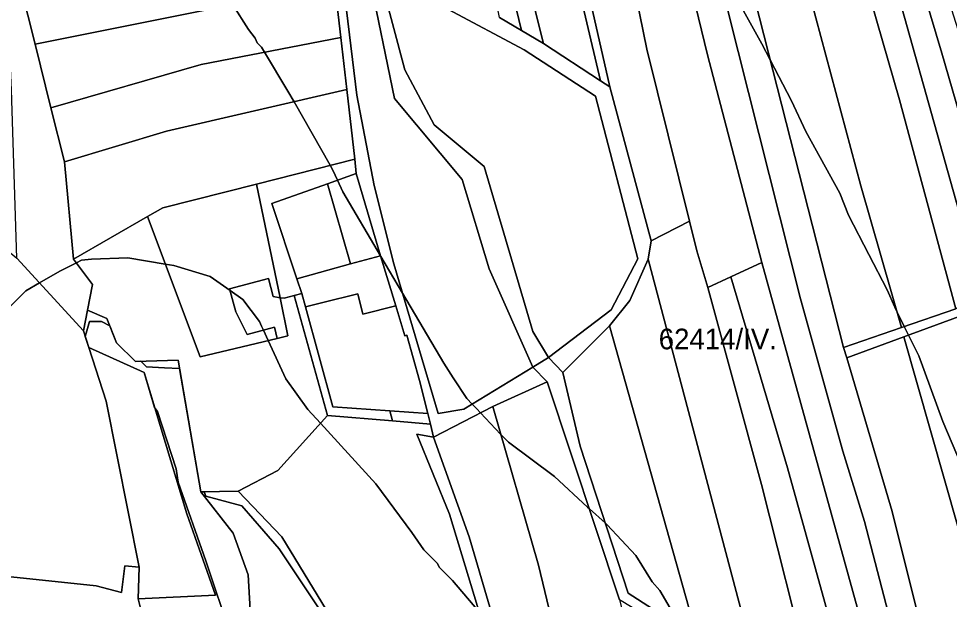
# Model space of a CAD drawing. Extents: x -502026 to -497664, y -1143484 to -1138019.
# Drawn here: x -498922.1 to -498561.6, y -1139387.7 to -1139162.9 of the extents above; entities that cross this region are included whole.
import ezdxf

# ---------------------------------------------------------------- set-up
doc = ezdxf.new("R2010")
doc.units = 0
for name, color, linetype in [('25', 7, 'Continuous'), ('31', 7, 'Continuous'), ('37', 7, 'Continuous'), ('43', 7, 'Continuous'), ('55', 7, 'Continuous'), ('62', 7, 'Continuous'), ('7', 7, 'Continuous')]:
    doc.layers.add(name, color=color, linetype=linetype)

msp = doc.modelspace()

# ---------------------------------------------------------------- linework, layer by layer
at = {"layer": '25'}
msp.add_lwpolyline([(-498820.84, -1139270.9), (-498823.46, -1139270.48), (-498825.27, -1139263.5), (-498840.36, -1139267.42), (-498838.02, -1139276.43), (-498833.58, -1139285.09), (-498823.03, -1139282.36), (-498821.92, -1139286.65), (-498851.81, -1139293.84), (-498872.21, -1139239.54), (-498866.24, -1139236.12), (-498829.98, -1139226.91)], close=True, dxfattribs=at)
at = {"layer": '31'}
msp.add_lwpolyline([(-498821.92, -1139286.65), (-498817.77, -1139285.66), (-498820.84, -1139270.9), (-498819.2, -1139271.06), (-498815.39, -1139270), (-498802.49, -1139316.49), (-498821.65, -1139337.74), (-498836.99, -1139345.73), (-498851.52, -1139346.05), (-498860.3, -1139295.08), (-498876.83, -1139295.56), (-498884.18, -1139288.37), (-498887.85, -1139278.95), (-498895.39, -1139275.75), (-498893.44, -1139265.84), (-498900.79, -1139255.94), (-498872.21, -1139239.54), (-498851.81, -1139293.84)], close=True, dxfattribs=at)
at = {"layer": '37'}
for points in [[(-498921.37, -1139150.22), (-498915.7, -1139172.82), (-498909.54, -1139197.39), (-498904.28, -1139218.35), (-498900.79, -1139255.94), (-498893.44, -1139265.84), (-498895.39, -1139275.75), (-498896.96, -1139283.74), (-498922.78, -1139255.61), (-498924.89, -1139190.52), (-498926.65, -1139151.71), (-498933.63, -1139122.42), (-498930.83, -1139121.29)], [(-498804.53, -1139132.59), (-498800.57, -1139141.19), (-498799.69, -1139148.91), (-498832.43, -1139156.19), (-498915.7, -1139172.82), (-498921.37, -1139150.22), (-498871.08, -1139136.86), (-498813.83, -1139123.95)], [(-498786.14, -1139146.8), (-498776.54, -1139193.88), (-498750.35, -1139225.2), (-498739.88, -1139259.71), (-498722.92, -1139297.74), (-498749.63, -1139314.03), (-498759.65, -1139315.71), (-498776.78, -1139257.79), (-498784.44, -1139227.43), (-498791.15, -1139192.51), (-498796.26, -1139149.98), (-498796.2, -1139140.33)], [(-498797.26, -1139170.18), (-498851.44, -1139180.64), (-498909.54, -1139197.39), (-498915.7, -1139172.82), (-498832.43, -1139156.19), (-498799.69, -1139148.91)], [(-498794.95, -1139190.4), (-498864.85, -1139206.52), (-498904.28, -1139218.35), (-498909.54, -1139197.39), (-498851.44, -1139180.64), (-498797.26, -1139170.18)], [(-498791.89, -1139217.24), (-498829.98, -1139226.91), (-498866.24, -1139236.12), (-498872.21, -1139239.54), (-498900.79, -1139255.94), (-498904.28, -1139218.35), (-498864.85, -1139206.52), (-498794.95, -1139190.4)], [(-498793.5, -1139257.86), (-498814.31, -1139263.55), (-498824.05, -1139234.46), (-498802.41, -1139226.79)], [(-498922.78, -1139255.61), (-498896.96, -1139283.74), (-498894.87, -1139290.2), (-498888.15, -1139310.93), (-498875.41, -1139375.15), (-498880.95, -1139374.73), (-498882.2, -1139384.94), (-498891.99, -1139382.44), (-498930.12, -1139378.48), (-498958.45, -1139372.23), (-498966.16, -1139318.66), (-498982.67, -1139235.82), (-498961.24, -1139231.44), (-498948.68, -1139235.29), (-498935.71, -1139244.91)], [(-498875.73, -1139387.46), (-498875.41, -1139375.15), (-498888.15, -1139310.93), (-498894.87, -1139290.2), (-498873.5, -1139299.82), (-498856.93, -1139354.54), (-498845.79, -1139386.02)], [(-498689.34, -1139387.85), (-498662.07, -1139496.35), (-498677.81, -1139503.51), (-498686.87, -1139507.63), (-498688.77, -1139500.66), (-498701.53, -1139453.82), (-498715.05, -1139398.08), (-498720.69, -1139374.4), (-498738.49, -1139313.07), (-498717.37, -1139303.49)], [(-498715.05, -1139398.08), (-498735.49, -1139409.09), (-498739.57, -1139390.61), (-498747.55, -1139363.45), (-498761.37, -1139324.9), (-498738.49, -1139313.07), (-498720.69, -1139374.4)], [(-498875.41, -1139375.15), (-498875.73, -1139387.46), (-498871.15, -1139405.99), (-498868.95, -1139414.87), (-498855.49, -1139489.49), (-498842.04, -1139542.22), (-498840.04, -1139555.4), (-498823.37, -1139599.43), (-498817.39, -1139622.43), (-498808.28, -1139651.41), (-498828.74, -1139657.68), (-498899.47, -1139665.52), (-498914.39, -1139582.18), (-498925.22, -1139532.99), (-498933.55, -1139482.92), (-498940.43, -1139455.37), (-498958.45, -1139372.23), (-498930.12, -1139378.48), (-498891.99, -1139382.44), (-498882.2, -1139384.94), (-498880.95, -1139374.73)]]:
    msp.add_lwpolyline(points, close=True, dxfattribs=at)
msp.add_lwpolyline([(-498768.45, -1139571.2), (-498791.77, -1139510.64), (-498781.07, -1139490.19), (-498796.88, -1139464.15), (-498778.51, -1139439.54), (-498789.21, -1139414.3), (-498820.2, -1139363.49), (-498836.99, -1139345.73), (-498821.65, -1139337.74), (-498802.49, -1139316.49), (-498777.24, -1139318.62), (-498762.62, -1139319.85), (-498761.37, -1139324.9), (-498767.91, -1139323.78), (-498755.22, -1139354.66), (-498739.57, -1139406.11), (-498727.75, -1139462.77), (-498716.41, -1139508.62), (-498707.6, -1139533.2), (-498688.46, -1139604.23)], dxfattribs=at)
at = {"layer": '43'}
msp.add_lwpolyline([(-498851.52, -1139346.05), (-498839.04, -1139362.05), (-498833.13, -1139378.19), (-498831.06, -1139414.3), (-498828.78, -1139419.36), (-498840.92, -1139417.67), (-498857.13, -1139407.84), (-498871.15, -1139405.99), (-498875.73, -1139387.46), (-498845.79, -1139386.02), (-498856.93, -1139354.54), (-498873.5, -1139299.82), (-498894.87, -1139290.2), (-498896.96, -1139283.74), (-498895.39, -1139275.75), (-498887.85, -1139278.95), (-498884.18, -1139288.37), (-498876.83, -1139295.56), (-498860.3, -1139295.08)], close=True, dxfattribs=at)
msp.add_lwpolyline([(-498789.21, -1139566.98), (-498796.4, -1139550.68), (-498801.19, -1139533.75), (-498805.82, -1139499.24), (-498817.96, -1139476.45), (-498812.69, -1139451.05), (-498819.4, -1139440.18), (-498828.78, -1139419.36), (-498831.06, -1139414.3), (-498833.13, -1139378.19), (-498839.04, -1139362.05), (-498851.52, -1139346.05), (-498836.99, -1139345.73), (-498820.2, -1139363.49), (-498789.21, -1139414.3), (-498778.51, -1139439.54), (-498796.88, -1139464.15), (-498781.07, -1139490.19), (-498791.77, -1139510.64), (-498768.45, -1139571.2)], dxfattribs=at)
at = {"layer": '55'}
for points in [[(-498796.26, -1139149.98), (-498791.15, -1139192.51), (-498784.44, -1139227.43), (-498776.78, -1139257.79), (-498759.65, -1139315.71), (-498749.63, -1139314.03), (-498722.92, -1139297.74), (-498717.37, -1139303.49), (-498738.49, -1139313.07), (-498761.37, -1139324.9), (-498762.62, -1139319.85), (-498763.66, -1139315.67), (-498766.83, -1139302.92), (-498771.71, -1139285.46), (-498772.48, -1139285.67), (-498776.01, -1139274.06), (-498781.89, -1139254.68), (-498791.39, -1139222.88), (-498791.89, -1139217.24), (-498794.95, -1139190.4), (-498797.26, -1139170.18), (-498799.69, -1139148.91)], [(-498735.84, -1139162.53), (-498727.3, -1139167.48), (-498718.83, -1139172.51), (-498696.8, -1139186.94), (-498693.17, -1139189.36), (-498677.12, -1139248.94), (-498678.24, -1139255.97), (-498685.43, -1139271.95), (-498693.25, -1139281.76), (-498711.3, -1139299.81), (-498716.89, -1139294.06), (-498692.63, -1139275.65), (-498682.33, -1139255.83), (-498698.7, -1139192.98), (-498726.33, -1139175), (-498755.88, -1139159.19)], [(-498617.15, -1139581.5), (-498629.29, -1139531.17), (-498642.86, -1139488.67), (-498647, -1139463.53), (-498650.21, -1139444.09), (-498657.4, -1139419.96), (-498669.06, -1139400.15), (-498689.34, -1139387.85), (-498717.37, -1139303.49), (-498722.92, -1139297.74), (-498716.89, -1139294.06), (-498711.3, -1139299.81), (-498704.59, -1139328.41), (-498686.06, -1139385.29), (-498667.22, -1139397.44), (-498657.48, -1139413.73), (-498655.08, -1139413.41), (-498644.35, -1139436.28), (-498642.94, -1139439.3), (-498621.49, -1139525.39), (-498611.01, -1139581.68)], [(-498688.46, -1139604.23), (-498707.6, -1139533.2), (-498716.41, -1139508.62), (-498727.75, -1139462.77), (-498739.57, -1139406.11), (-498755.22, -1139354.66), (-498767.91, -1139323.78), (-498761.37, -1139324.9), (-498747.55, -1139363.45), (-498739.57, -1139390.61), (-498735.49, -1139409.09), (-498724.07, -1139460.85), (-498709.54, -1139516.32), (-498684.63, -1139603.27)]]:
    msp.add_lwpolyline(points, dxfattribs=at)
for points in [[(-498781.51, -1139148.72), (-498772.54, -1139182.7), (-498761.21, -1139203.95), (-498741.8, -1139220.08), (-498722.96, -1139283.99), (-498716.89, -1139294.06), (-498722.92, -1139297.74), (-498739.88, -1139259.71), (-498750.35, -1139225.2), (-498776.54, -1139193.88), (-498786.14, -1139146.8)], [(-498791.39, -1139222.88), (-498802.41, -1139226.79), (-498824.05, -1139234.46), (-498814.31, -1139263.55), (-498812.39, -1139269.3), (-498815.39, -1139270), (-498819.2, -1139271.06), (-498820.84, -1139270.9), (-498829.98, -1139226.91), (-498791.89, -1139217.24)], [(-498820.84, -1139270.9), (-498817.77, -1139285.66), (-498821.92, -1139286.65), (-498823.03, -1139282.36), (-498833.58, -1139285.09), (-498838.02, -1139276.43), (-498840.36, -1139267.42), (-498825.27, -1139263.5), (-498823.46, -1139270.48)], [(-498776.01, -1139274.06), (-498772.48, -1139285.67), (-498771.71, -1139285.46), (-498766.83, -1139302.92), (-498763.66, -1139315.67), (-498778.26, -1139314.67), (-498800.41, -1139313.14), (-498810.95, -1139274.49), (-498804.3, -1139272.82), (-498790.72, -1139269.41), (-498788.75, -1139277.26)], [(-498763.66, -1139315.67), (-498762.62, -1139319.85), (-498777.24, -1139318.62), (-498778.26, -1139314.67)]]:
    msp.add_lwpolyline(points, close=True, dxfattribs=at)
at = {"layer": '62'}
for points in [[(-498651.22, -1139142.12), (-498634.22, -1139172.62), (-498631.01, -1139178.82), (-498622.75, -1139194.75), (-498617.25, -1139206.62), (-498604.06, -1139230.5), (-498600.66, -1139239), (-498592.8, -1139254.24), (-498585.78, -1139267.87), (-498582.81, -1139274.62), (-498581.89, -1139276.48), (-498579.1, -1139282.08), (-498577.46, -1139285.37), (-498573.47, -1139293.37), (-498564.12, -1139318.87), (-498556.91, -1139335.87)], [(-498556.91, -1139335.87), (-498564.12, -1139318.87), (-498573.47, -1139293.37), (-498577.46, -1139285.37), (-498579.1, -1139282.08), (-498581.89, -1139276.48), (-498582.81, -1139274.62), (-498585.78, -1139267.87), (-498592.8, -1139254.24), (-498600.66, -1139239), (-498604.06, -1139230.5), (-498617.25, -1139206.62), (-498622.75, -1139194.75), (-498631.01, -1139178.82), (-498634.22, -1139172.62), (-498651.22, -1139142.12)], [(-498664.81, -1139399.5), (-498673.75, -1139384.25), (-498676.72, -1139380.87), (-498683.09, -1139370.62), (-498694.12, -1139358.75), (-498694.94, -1139358.03), (-498701.03, -1139352.66), (-498701.78, -1139352), (-498714.53, -1139340.12), (-498732.37, -1139326.87), (-498735.41, -1139323.68), (-498743.19, -1139315.5), (-498744.65, -1139313.96), (-498746.43, -1139312.08), (-498748.53, -1139309.87), (-498753.76, -1139301.87), (-498757.44, -1139296.25), (-498773.41, -1139269.18), (-498781.81, -1139254.95), (-498781.96, -1139254.7), (-498796.53, -1139230), (-498798.58, -1139225.43), (-498800.34, -1139221.5), (-498801.4, -1139219.65), (-498815.42, -1139195.12), (-498817.78, -1139191), (-498826.84, -1139175.89), (-498827.97, -1139174), (-498829.66, -1139172.25), (-498830.5, -1139170.5), (-498833.06, -1139167.12), (-498839.07, -1139157.51)], [(-498839.07, -1139157.51), (-498833.06, -1139167.12), (-498830.5, -1139170.5), (-498829.66, -1139172.25), (-498827.97, -1139174), (-498826.84, -1139175.89), (-498817.78, -1139191), (-498815.42, -1139195.12), (-498801.4, -1139219.65), (-498800.34, -1139221.5), (-498798.58, -1139225.43), (-498796.53, -1139230), (-498781.96, -1139254.7), (-498781.81, -1139254.95), (-498773.41, -1139269.18), (-498757.44, -1139296.25), (-498753.76, -1139301.87), (-498748.53, -1139309.87), (-498746.43, -1139312.08), (-498744.65, -1139313.96), (-498743.19, -1139315.5), (-498735.41, -1139323.68), (-498732.37, -1139326.87), (-498714.53, -1139340.12), (-498701.78, -1139352), (-498701.03, -1139352.66), (-498694.94, -1139358.03), (-498694.12, -1139358.75), (-498683.09, -1139370.62), (-498676.72, -1139380.87), (-498673.75, -1139384.25), (-498664.81, -1139399.5)], [(-498743.84, -1139392.37), (-498754.03, -1139380.37), (-498759.12, -1139375.37), (-498760, -1139373.62), (-498765.09, -1139368.5), (-498769.75, -1139361.75), (-498783.78, -1139343), (-498805.21, -1139319.51), (-498810.12, -1139314.12), (-498818.62, -1139302.25), (-498825.42, -1139287.49), (-498827.28, -1139283.46), (-498827.96, -1139281.97), (-498828.81, -1139280.12), (-498835.19, -1139271.62), (-498840.17, -1139268.16), (-498847.94, -1139262.75), (-498861.97, -1139258.5), (-498865.3, -1139257.94), (-498879.81, -1139255.5), (-498893.81, -1139256), (-498897.66, -1139256.37), (-498899.7, -1139257.4), (-498906.12, -1139260.62), (-498914, -1139265.18), (-498919.31, -1139268.25), (-498932.91, -1139281.87)], [(-498932.91, -1139281.87), (-498919.31, -1139268.25), (-498914, -1139265.18), (-498906.12, -1139260.62), (-498899.7, -1139257.4), (-498897.66, -1139256.37), (-498893.81, -1139256), (-498879.81, -1139255.5), (-498865.3, -1139257.94), (-498861.97, -1139258.5), (-498847.94, -1139262.75), (-498840.17, -1139268.16), (-498835.19, -1139271.62), (-498828.81, -1139280.12), (-498827.96, -1139281.97), (-498827.28, -1139283.46), (-498825.42, -1139287.49), (-498818.62, -1139302.25), (-498810.12, -1139314.12), (-498805.21, -1139319.51), (-498783.78, -1139343), (-498769.75, -1139361.75), (-498765.09, -1139368.5), (-498760, -1139373.62), (-498759.12, -1139375.37), (-498754.03, -1139380.37), (-498743.84, -1139392.37)], [(-498804.19, -1139393.62), (-498821.16, -1139368.12), (-498827.12, -1139361.25), (-498835.62, -1139351.5), (-498849.62, -1139347.75), (-498850.18, -1139346.02), (-498851.52, -1139346.05), (-498859.74, -1139298.36), (-498865.54, -1139298.03), (-498872.56, -1139297.62), (-498874.78, -1139295.5), (-498876.83, -1139295.56), (-498884.18, -1139288.37), (-498886.74, -1139281.8), (-498890, -1139280.12), (-498894.66, -1139280.12), (-498895.67, -1139283.76), (-498896.26, -1139285.89), (-498894.87, -1139290.2), (-498873.5, -1139299.82), (-498869.4, -1139313.37), (-498868.31, -1139315), (-498861.09, -1139337.12), (-498860.25, -1139342.25), (-498849.62, -1139372.75), (-498839.87, -1139401.62)], [(-498839.87, -1139401.62), (-498849.62, -1139372.75), (-498860.25, -1139342.25), (-498861.09, -1139337.12), (-498868.31, -1139315), (-498869.4, -1139313.37), (-498873.5, -1139299.82), (-498894.87, -1139290.2), (-498896.26, -1139285.89), (-498895.67, -1139283.76), (-498894.66, -1139280.12), (-498890, -1139280.12), (-498886.74, -1139281.8), (-498884.18, -1139288.37), (-498876.83, -1139295.56), (-498874.78, -1139295.5), (-498872.56, -1139297.62), (-498865.54, -1139298.03), (-498859.74, -1139298.36), (-498851.52, -1139346.05), (-498850.18, -1139346.02), (-498849.62, -1139347.75), (-498835.62, -1139351.5), (-498827.12, -1139361.25), (-498821.16, -1139368.12), (-498804.19, -1139393.62)]]:
    msp.add_lwpolyline(points, dxfattribs=at)
at = {"layer": '7'}
for points in [[(-498800.77, -1138798.62), (-498790.47, -1138827.69), (-498784.4, -1138863.32), (-498774.5, -1138901.83), (-498766.4, -1138947.97), (-498752.94, -1139033.96), (-498733.78, -1139140.85), (-498727.3, -1139167.48), (-498735.84, -1139162.53), (-498741.84, -1139133.18), (-498759.41, -1139039.23), (-498763.72, -1139002.97), (-498769.67, -1138968.9), (-498778.09, -1138912.21), (-498790.47, -1138865.24), (-498795.58, -1138827.69), (-498807.94, -1138794.72)], [(-498794.11, -1138802.24), (-498786, -1138825.42), (-498779.45, -1138863.13), (-498766.52, -1138912.66), (-498760.37, -1138946.66), (-498739.37, -1139075.47), (-498729.3, -1139130.75), (-498718.83, -1139172.51), (-498727.3, -1139167.48), (-498733.78, -1139140.85), (-498752.94, -1139033.96), (-498766.4, -1138947.97), (-498774.5, -1138901.83), (-498784.4, -1138863.32), (-498790.47, -1138827.69), (-498800.77, -1138798.62)], [(-498709.16, -1138850.5), (-498694.41, -1138900.48), (-498682.48, -1138966.58), (-498680.49, -1138989.12), (-498670.33, -1139038.2), (-498659.58, -1139111.57), (-498619.29, -1139271.32), (-498602.93, -1139330.33), (-498594.48, -1139357.55), (-498582.04, -1139405.63), (-498592.36, -1139408.86), (-498634.3, -1139257.27), (-498655.25, -1139176.86), (-498670.64, -1139113.75), (-498682.64, -1139037.49), (-498691.04, -1138989.96), (-498692.14, -1138972.24), (-498706.51, -1138895.53), (-498719.54, -1138845.65)], [(-498696.1, -1138856.61), (-498682.59, -1138897.7), (-498669.11, -1138975.51), (-498667.45, -1138993.32), (-498648.87, -1139108.86), (-498602.58, -1139290.15), (-498601.38, -1139294.23), (-498583.85, -1139353.66), (-498571.63, -1139402.23), (-498580.86, -1139405.26), (-498582.04, -1139405.63), (-498594.48, -1139357.55), (-498602.93, -1139330.33), (-498619.29, -1139271.32), (-498659.58, -1139111.57), (-498670.33, -1139038.2), (-498680.49, -1138989.12), (-498682.48, -1138966.58), (-498694.41, -1138900.48), (-498709.16, -1138850.5)], [(-498672.26, -1138867.76), (-498663.21, -1138904.37), (-498654.48, -1138948.14), (-498649.28, -1138988.28), (-498628.85, -1139104.65), (-498595.93, -1139227.66), (-498580.17, -1139282.45), (-498602.58, -1139290.15), (-498648.87, -1139108.86), (-498667.45, -1138993.32), (-498669.11, -1138975.51), (-498682.59, -1138897.7), (-498696.1, -1138856.61)], [(-498644.96, -1138874.83), (-498636.25, -1138923.25), (-498630.45, -1138962.66), (-498628.69, -1138990.96), (-498617.75, -1139057.16), (-498609.46, -1139092.38), (-498602.61, -1139119.01), (-498580.96, -1139194.39), (-498559.1, -1139275.21), (-498580.17, -1139282.45), (-498595.93, -1139227.66), (-498628.85, -1139104.65), (-498649.28, -1138988.28), (-498654.48, -1138948.14), (-498663.21, -1138904.37), (-498672.26, -1138867.76), (-498663.59, -1138871.04)], [(-498633.17, -1138878.9), (-498623.33, -1138933.97), (-498619.19, -1138991.89), (-498609.46, -1139050.25), (-498597.97, -1139094.81), (-498548.53, -1139270.86), (-498559.1, -1139275.21), (-498580.96, -1139194.39), (-498602.61, -1139119.01), (-498609.46, -1139092.38), (-498617.75, -1139057.16), (-498628.69, -1138990.96), (-498630.45, -1138962.66), (-498636.25, -1138923.25), (-498644.96, -1138874.83)], [(-498624.85, -1138881.77), (-498614.6, -1138928.34), (-498606.81, -1138998.96), (-498599.52, -1139048.39), (-498587.92, -1139097.84), (-498564.53, -1139176.32), (-498538.34, -1139266.66), (-498548.53, -1139270.86), (-498597.97, -1139094.81), (-498609.46, -1139050.25), (-498619.19, -1138991.89), (-498623.33, -1138933.97), (-498633.17, -1138878.9)], [(-498614.89, -1138886.27), (-498605.87, -1138927.23), (-498600.02, -1138961.21), (-498588.86, -1139056.48), (-498579.63, -1139099.83), (-498547.82, -1139200.58), (-498530.95, -1139261.23), (-498538.34, -1139266.66), (-498564.53, -1139176.32), (-498587.92, -1139097.84), (-498599.52, -1139048.39), (-498606.81, -1138998.96), (-498614.6, -1138928.34), (-498624.85, -1138881.77)], [(-498696.8, -1139186.94), (-498718.83, -1139172.51), (-498729.3, -1139130.75), (-498739.37, -1139075.47), (-498721.81, -1139068.97), (-498708.38, -1139137.62)], [(-498706.95, -1139128.45), (-498693.17, -1139189.36), (-498696.8, -1139186.94), (-498708.38, -1139137.62), (-498721.81, -1139068.97), (-498718.86, -1139067.88)], [(-498634.3, -1139257.27), (-498646.31, -1139262.81), (-498655.22, -1139266.92), (-498659.48, -1139252.71), (-498662.33, -1139241.23), (-498678.85, -1139174.7), (-498689.59, -1139121.42), (-498670.64, -1139113.75), (-498655.25, -1139176.86)], [(-498662.33, -1139241.23), (-498677.12, -1139248.94), (-498693.17, -1139189.36), (-498706.95, -1139128.45), (-498689.59, -1139121.42), (-498678.85, -1139174.7)], [(-498716.89, -1139294.06), (-498722.96, -1139283.99), (-498741.8, -1139220.08), (-498761.21, -1139203.95), (-498772.54, -1139182.7), (-498781.51, -1139148.72), (-498755.88, -1139159.19), (-498726.33, -1139175), (-498698.7, -1139192.98), (-498682.33, -1139255.83), (-498692.63, -1139275.65)], [(-498781.89, -1139254.68), (-498793.5, -1139257.86), (-498802.41, -1139226.79), (-498791.39, -1139222.88)], [(-498655.22, -1139266.92), (-498634.35, -1139343.26), (-498615.69, -1139417.28), (-498632.64, -1139428.47), (-498678.24, -1139255.97), (-498677.12, -1139248.94), (-498662.33, -1139241.23), (-498659.48, -1139252.71)], [(-498776.01, -1139274.06), (-498788.75, -1139277.26), (-498790.72, -1139269.41), (-498804.3, -1139272.82), (-498810.95, -1139274.49), (-498812.39, -1139269.3), (-498814.31, -1139263.55), (-498793.5, -1139257.86), (-498781.89, -1139254.68)], [(-498632.64, -1139428.47), (-498644.35, -1139436.28), (-498655.08, -1139413.41), (-498661.24, -1139395.47), (-498693.25, -1139281.76), (-498685.43, -1139271.95), (-498678.24, -1139255.97)], [(-498592.36, -1139408.86), (-498591.97, -1139410.26), (-498602.65, -1139414.89), (-498624.3, -1139336.74), (-498646.31, -1139262.81), (-498634.3, -1139257.27)], [(-498602.65, -1139414.89), (-498614.94, -1139420.38), (-498615.69, -1139417.28), (-498634.35, -1139343.26), (-498655.22, -1139266.92), (-498646.31, -1139262.81), (-498624.3, -1139336.74)], [(-498810.95, -1139274.49), (-498800.41, -1139313.14), (-498778.26, -1139314.67), (-498777.24, -1139318.62), (-498802.49, -1139316.49), (-498815.39, -1139270), (-498812.39, -1139269.3)], [(-498427.57, -1139799.64), (-498436.83, -1139800.93), (-498452.11, -1139802.42), (-498477.85, -1139715.11), (-498490.22, -1139660.89), (-498500.58, -1139619.87), (-498517.76, -1139533.29), (-498524.98, -1139486.8), (-498542.51, -1139415.21), (-498579.33, -1139286.07), (-498557.9, -1139278.13), (-498535.93, -1139356.15), (-498524.5, -1139391.71), (-498496.87, -1139512.6), (-498475.21, -1139625.79), (-498465.77, -1139668.82), (-498443.95, -1139746.13)], [(-498655.08, -1139413.41), (-498657.48, -1139413.73), (-498667.22, -1139397.44), (-498686.06, -1139385.29), (-498704.59, -1139328.41), (-498711.3, -1139299.81), (-498693.25, -1139281.76), (-498661.24, -1139395.47)], [(-498452.11, -1139802.42), (-498471.16, -1139804.27), (-498482.15, -1139763.41), (-498491.36, -1139721.02), (-498507.39, -1139662.76), (-498527.22, -1139586.72), (-498541.23, -1139515.63), (-498548.37, -1139490.55), (-498550.97, -1139491.29), (-498557.37, -1139460.67), (-498571.63, -1139402.23), (-498583.85, -1139353.66), (-498601.38, -1139294.23), (-498579.33, -1139286.07), (-498542.51, -1139415.21), (-498524.98, -1139486.8), (-498517.76, -1139533.29), (-498500.58, -1139619.87), (-498490.22, -1139660.89), (-498477.85, -1139715.11)]]:
    msp.add_lwpolyline(points, close=True, dxfattribs=at)
msp.add_lwpolyline([(-498557.9, -1139278.13), (-498579.33, -1139286.07), (-498601.38, -1139294.23), (-498602.58, -1139290.15), (-498580.17, -1139282.45), (-498559.1, -1139275.21)], dxfattribs=at)

# ---------------------------------------------------------------- texts
at = {"layer": '62'}
msp.add_text('62414/IV.', height=8, dxfattribs=at).set_placement((-498674.2, -1139290.88))

doc.saveas('drawing.dxf')
